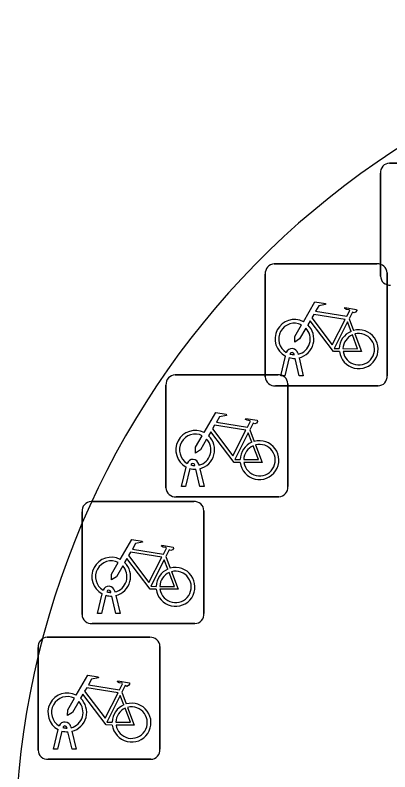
# Model space of a CAD drawing. Extents: x 161087 to 161926, y 382572 to 383873.
# Drawn here: x 161610.39 to 161613.46, y 382795.11 to 382801.3 of the extents above; entities that cross this region are included whole.
import ezdxf

# ---------------------------------------------------------------- set-up
doc = ezdxf.new("R2010")
doc.units = 0
for name, color, linetype in [('IMGEO_Fietsenrek', 7, 'Continuous'), ('IMGEO_Groenvoorziening', 7, 'Continuous'), ('IMGEO_Voetpad_open', 7, 'Continuous')]:
    doc.layers.add(name, color=color, linetype=linetype)

msp = doc.modelspace()

# ---------------------------------------------------------------- linework, layer by layer
at = {"layer": 'IMGEO_Fietsenrek'}
for p, q in [((161613.4589, 382800.0935), (161614.2998, 382800.0935)), ((161614.2998, 382800.0935), (161613.4589, 382800.0935)), ((161613.3845, 382799.1689), (161613.3845, 382800.0098)), ((161613.3845, 382800.0098), (161613.3845, 382799.1689)), ((161612.5149, 382799.2685), (161613.3558, 382799.2685)), ((161613.3558, 382799.2685), (161612.5149, 382799.2685)), ((161612.4405, 382798.3439), (161612.4405, 382799.1848)), ((161612.4405, 382799.1848), (161612.4405, 382798.3439)), ((161613.4395, 382799.1941), (161613.4395, 382798.3532)), ((161613.4395, 382798.3532), (161613.4395, 382799.1941)), ((161613.1272, 382798.8182), (161613.1635, 382798.723)), ((161612.5675, 382798.3533), (161612.6058, 382798.5133)), ((161612.6779, 382798.5249), (161612.6769, 382798.5292)), ((161612.7086, 382798.5364), (161612.7104, 382798.5285)), ((161612.6362, 382798.5011), (161612.6009, 382798.3533)), ((161612.719, 382798.3533), (161612.6851, 382798.495)), ((161612.7174, 382798.4993), (161612.7524, 382798.3533)), ((161611.7019, 382798.3605), (161612.5428, 382798.3605)), ((161612.5428, 382798.3605), (161611.7019, 382798.3605)), ((161612.6009, 382798.3533), (161612.5675, 382798.3533)), ((161612.7524, 382798.3533), (161612.719, 382798.3533)), ((161611.6275, 382797.4359), (161611.6275, 382798.2768)), ((161611.6275, 382798.2768), (161611.6275, 382797.4359)), ((161613.3651, 382798.2695), (161612.5242, 382798.2695)), ((161612.5242, 382798.2695), (161613.3651, 382798.2695)), ((161612.6265, 382798.2861), (161612.6265, 382797.4452)), ((161612.6265, 382797.4452), (161612.6265, 382798.2861)), ((161612.3142, 382797.9102), (161612.3505, 382797.815)), ((161611.7545, 382797.4453), (161611.7928, 382797.6053)), ((161611.8232, 382797.5931), (161611.7879, 382797.4453)), ((161611.8649, 382797.6169), (161611.8639, 382797.6212)), ((161611.906, 382797.4453), (161611.8721, 382797.587)), ((161611.8956, 382797.6284), (161611.8974, 382797.6205)), ((161611.9044, 382797.5913), (161611.9394, 382797.4453)), ((161611.7879, 382797.4453), (161611.7545, 382797.4453)), ((161611.9394, 382797.4453), (161611.906, 382797.4453)), ((161612.5521, 382797.3615), (161611.7112, 382797.3615)), ((161611.7112, 382797.3615), (161612.5521, 382797.3615)), ((161611.0139, 382797.3225), (161611.8548, 382797.3225)), ((161611.8548, 382797.3225), (161611.0139, 382797.3225)), ((161610.9395, 382796.3979), (161610.9395, 382797.2388)), ((161610.9395, 382797.2388), (161610.9395, 382796.3979)), ((161611.9385, 382797.2481), (161611.9385, 382796.4072)), ((161611.9385, 382796.4072), (161611.9385, 382797.2481)), ((161611.6262, 382796.8722), (161611.6625, 382796.777)), ((161611.1769, 382796.5789), (161611.1759, 382796.5832)), ((161611.2076, 382796.5904), (161611.2094, 382796.5825)), ((161611.0665, 382796.4073), (161611.1048, 382796.5673)), ((161611.1352, 382796.5551), (161611.0999, 382796.4073)), ((161611.218, 382796.4073), (161611.1841, 382796.549)), ((161611.2164, 382796.5533), (161611.2514, 382796.4073)), ((161611.0999, 382796.4073), (161611.0665, 382796.4073)), ((161611.2514, 382796.4073), (161611.218, 382796.4073)), ((161611.8641, 382796.3235), (161611.0232, 382796.3235)), ((161611.0232, 382796.3235), (161611.8641, 382796.3235)), ((161610.6539, 382796.2115), (161611.4948, 382796.2115)), ((161611.4948, 382796.2115), (161610.6539, 382796.2115)), ((161610.5795, 382795.2869), (161610.5795, 382796.1278)), ((161610.5795, 382796.1278), (161610.5795, 382795.2869)), ((161611.5785, 382796.1371), (161611.5785, 382795.2962)), ((161611.5785, 382795.2962), (161611.5785, 382796.1371)), ((161611.2662, 382795.7612), (161611.3025, 382795.666)), ((161610.8169, 382795.4679), (161610.8159, 382795.4722)), ((161610.8476, 382795.4794), (161610.8494, 382795.4715)), ((161610.7065, 382795.2963), (161610.7448, 382795.4563)), ((161610.7752, 382795.4441), (161610.7399, 382795.2963)), ((161610.858, 382795.2963), (161610.8241, 382795.438)), ((161610.8564, 382795.4423), (161610.8914, 382795.2963)), ((161610.7399, 382795.2963), (161610.7065, 382795.2963)), ((161610.8914, 382795.2963), (161610.858, 382795.2963)), ((161611.5041, 382795.2125), (161610.6632, 382795.2125)), ((161610.6632, 382795.2125), (161611.5041, 382795.2125))]:
    msp.add_line(p, q, dxfattribs=at)
for points in [[(161612.7531, 382798.7952), (161612.8478, 382798.9587), (161612.934, 382798.9449), (161612.9357, 382798.9362), (161612.8796, 382798.9253), (161612.8534, 382798.88), (161613.1086, 382798.8392)], [(161613.1086, 382798.8392), (161613.1336, 382798.888), (161613.1285, 382798.892), (161613.1053, 382798.8957), (161613.0926, 382798.9032), (161613.0916, 382798.9063), (161613.0938, 382798.9109), (161613.1886, 382798.8958), (161613.1909, 382798.8855), (161613.1815, 382798.8731), (161613.1691, 382798.8667), (161613.1546, 382798.8729), (161613.1272, 382798.8182)], [(161613.0957, 382798.814), (161612.8389, 382798.855), (161612.8222, 382798.8262), (161612.9892, 382798.6059), (161613.0957, 382798.814)], [(161612.7738, 382798.7427), (161612.7222, 382798.6535), (161612.6823, 382798.6275), (161612.6835, 382798.675), (161612.738, 382798.7692)], [(161613.0488, 382798.5505), (161612.9991, 382798.5506), (161612.8084, 382798.8023), (161612.7894, 382798.7695)], [(161613.1437, 382798.716), (161613.1144, 382798.7928), (161613.005, 382798.5747), (161613.0477, 382798.5746)], [(161613.1742, 382798.6948), (161613.2292, 382798.5502), (161613.0791, 382798.5505)], [(161613.0777, 382798.5745), (161613.1976, 382798.5743), (161613.1544, 382798.6879)], [(161611.9401, 382797.8872), (161612.0348, 382798.0507), (161612.121, 382798.0369), (161612.1227, 382798.0282), (161612.0666, 382798.0173), (161612.0404, 382797.972), (161612.2956, 382797.9312)], [(161612.2827, 382797.906), (161612.0259, 382797.947), (161612.0092, 382797.9182), (161612.1762, 382797.6979), (161612.2827, 382797.906)], [(161612.2956, 382797.9312), (161612.3206, 382797.98), (161612.3155, 382797.984), (161612.2923, 382797.9877), (161612.2796, 382797.9952), (161612.2786, 382797.9983), (161612.2808, 382798.0029), (161612.3756, 382797.9878), (161612.3779, 382797.9775), (161612.3685, 382797.9651), (161612.3561, 382797.9587), (161612.3416, 382797.9649), (161612.3142, 382797.9102)], [(161612.2358, 382797.6425), (161612.1861, 382797.6426), (161611.9954, 382797.8943), (161611.9764, 382797.8615)], [(161612.3307, 382797.808), (161612.3014, 382797.8848), (161612.192, 382797.6667), (161612.2347, 382797.6666)], [(161611.9608, 382797.8347), (161611.9092, 382797.7455), (161611.8693, 382797.7195), (161611.8705, 382797.767), (161611.925, 382797.8612)], [(161612.2647, 382797.6665), (161612.3846, 382797.6663), (161612.3414, 382797.7799)], [(161612.3612, 382797.7868), (161612.4162, 382797.6422), (161612.2661, 382797.6425)], [(161611.2521, 382796.8492), (161611.3468, 382797.0127), (161611.433, 382796.9989), (161611.4347, 382796.9902), (161611.3786, 382796.9793), (161611.3524, 382796.934), (161611.6076, 382796.8932)], [(161611.6076, 382796.8932), (161611.6326, 382796.942), (161611.6275, 382796.946), (161611.6043, 382796.9497), (161611.5916, 382796.9572), (161611.5906, 382796.9603), (161611.5928, 382796.9649), (161611.6876, 382796.9498), (161611.6899, 382796.9395), (161611.6805, 382796.9271), (161611.6681, 382796.9207), (161611.6536, 382796.9269), (161611.6262, 382796.8722)], [(161611.5947, 382796.868), (161611.3379, 382796.909), (161611.3212, 382796.8802), (161611.4882, 382796.6599), (161611.5947, 382796.868)], [(161611.5478, 382796.6045), (161611.4981, 382796.6046), (161611.3074, 382796.8563), (161611.2884, 382796.8235)], [(161611.6427, 382796.77), (161611.6134, 382796.8468), (161611.504, 382796.6287), (161611.5467, 382796.6286)], [(161611.2728, 382796.7967), (161611.2212, 382796.7075), (161611.1813, 382796.6815), (161611.1825, 382796.729), (161611.237, 382796.8232)], [(161611.5767, 382796.6285), (161611.6966, 382796.6283), (161611.6534, 382796.7419)], [(161611.6732, 382796.7488), (161611.7282, 382796.6042), (161611.5781, 382796.6045)], [(161610.8921, 382795.7382), (161610.9868, 382795.9017), (161611.073, 382795.8879), (161611.0747, 382795.8792), (161611.0186, 382795.8683), (161610.9924, 382795.823), (161611.2476, 382795.7822)], [(161611.2476, 382795.7822), (161611.2726, 382795.831), (161611.2675, 382795.835), (161611.2443, 382795.8387), (161611.2316, 382795.8462), (161611.2306, 382795.8493), (161611.2328, 382795.8539), (161611.3276, 382795.8388), (161611.3299, 382795.8285), (161611.3205, 382795.8161), (161611.3081, 382795.8097), (161611.2936, 382795.8159), (161611.2662, 382795.7612)], [(161611.2347, 382795.757), (161610.9779, 382795.798), (161610.9612, 382795.7692), (161611.1282, 382795.5489), (161611.2347, 382795.757)], [(161611.1878, 382795.4935), (161611.1381, 382795.4936), (161610.9474, 382795.7453), (161610.9284, 382795.7125)], [(161611.2827, 382795.659), (161611.2534, 382795.7358), (161611.144, 382795.5177), (161611.1867, 382795.5176)], [(161610.9128, 382795.6857), (161610.8612, 382795.5965), (161610.8213, 382795.5705), (161610.8225, 382795.618), (161610.877, 382795.7122)], [(161611.2167, 382795.5175), (161611.3366, 382795.5173), (161611.2934, 382795.6309)], [(161611.3132, 382795.6378), (161611.3682, 382795.4932), (161611.2181, 382795.4935)]]:
    msp.add_lwpolyline(points, dxfattribs=at)
for centre, radius, start, end in [((161613.4622, 382800.0156), 0.0779, 92.4484, 184.28452), ((161613.4622, 382800.0156), 0.0779, 92.4484, 184.28452), ((161612.5182, 382799.1906), 0.0779, 92.4484, 184.28452), ((161612.5182, 382799.1906), 0.0779, 92.4484, 184.28452), ((161613.3616, 382799.1908), 0.0779, 2.4484, 94.28452), ((161613.3616, 382799.1908), 0.0779, 2.4484, 94.28452), ((161613.4624, 382799.1722), 0.0779, 182.4484, 274.28452), ((161613.4624, 382799.1722), 0.0779, 182.4484, 274.28452), ((161612.6801, 382798.6539), 0.159, 62.67661, 242.13685), ((161612.6801, 382798.6539), 0.129, 63.31916, 238.90302), ((161612.6801, 382798.6539), 0.159, 283.5766, 46.60424), ((161612.6801, 382798.6539), 0.129, 283.60429, 43.43025), ((161613.2067, 382798.5699), 0.159, 113.3408, 178.32165), ((161613.2067, 382798.5699), 0.159, 187.0065, 105.77075), ((161613.2067, 382798.5699), 0.129, 188.67146, 104.58832), ((161613.2067, 382798.5699), 0.129, 113.92302, 177.95563), ((161612.6599, 382798.5253), 0.0499, 12.8025, 158.69338), ((161612.6599, 382798.5253), 0.0174, 12.8025, 163.45023), ((161612.6801, 382798.6539), 0.129, 253.41502, 269.02044), ((161612.6801, 382798.6539), 0.159, 253.99666, 271.78671), ((161611.7052, 382798.2826), 0.0779, 92.4484, 184.28452), ((161611.7052, 382798.2826), 0.0779, 92.4484, 184.28452), ((161612.5184, 382798.3472), 0.0779, 182.4484, 274.28452), ((161612.5184, 382798.3472), 0.0779, 182.4484, 274.28452), ((161612.5486, 382798.2828), 0.0779, 2.4484, 94.28452), ((161612.5486, 382798.2828), 0.0779, 2.4484, 94.28452), ((161613.3618, 382798.3474), 0.0779, 272.4484, 4.28452), ((161613.3618, 382798.3474), 0.0779, 272.4484, 4.28452), ((161611.8671, 382797.7459), 0.159, 62.67661, 242.13685), ((161611.8671, 382797.7459), 0.129, 63.31916, 238.90302), ((161611.8671, 382797.7459), 0.129, 283.60429, 43.43025), ((161611.8671, 382797.7459), 0.159, 283.5766, 46.60424), ((161612.3937, 382797.6619), 0.159, 113.3408, 178.32165), ((161612.3937, 382797.6619), 0.159, 187.0065, 105.77075), ((161612.3937, 382797.6619), 0.129, 113.92302, 177.95563), ((161612.3937, 382797.6619), 0.129, 188.67146, 104.58832), ((161611.8469, 382797.6173), 0.0499, 12.8025, 158.69338), ((161611.8671, 382797.7459), 0.159, 253.99666, 271.78671), ((161611.8469, 382797.6173), 0.0174, 12.8025, 163.45023), ((161611.8671, 382797.7459), 0.129, 253.41502, 269.02044), ((161611.7054, 382797.4392), 0.0779, 182.4484, 274.28452), ((161611.7054, 382797.4392), 0.0779, 182.4484, 274.28452), ((161612.5488, 382797.4394), 0.0779, 272.4484, 4.28452), ((161612.5488, 382797.4394), 0.0779, 272.4484, 4.28452), ((161611.0172, 382797.2446), 0.0779, 92.4484, 184.28452), ((161611.0172, 382797.2446), 0.0779, 92.4484, 184.28452), ((161611.8606, 382797.2448), 0.0779, 2.4484, 94.28452), ((161611.8606, 382797.2448), 0.0779, 2.4484, 94.28452), ((161611.1791, 382796.7079), 0.159, 62.67661, 242.13685), ((161611.1791, 382796.7079), 0.129, 63.31916, 238.90302), ((161611.1791, 382796.7079), 0.129, 283.60429, 43.43025), ((161611.1791, 382796.7079), 0.159, 283.5766, 46.60424), ((161611.7057, 382796.6239), 0.159, 113.3408, 178.32165), ((161611.7057, 382796.6239), 0.159, 187.0065, 105.77075), ((161611.7057, 382796.6239), 0.129, 113.92302, 177.95563), ((161611.7057, 382796.6239), 0.129, 188.67146, 104.58832), ((161611.1589, 382796.5793), 0.0499, 12.8025, 158.69338), ((161611.1589, 382796.5793), 0.0174, 12.8025, 163.45023), ((161611.1791, 382796.7079), 0.129, 253.41502, 269.02044), ((161611.1791, 382796.7079), 0.159, 253.99666, 271.78671), ((161611.0174, 382796.4012), 0.0779, 182.4484, 274.28452), ((161611.0174, 382796.4012), 0.0779, 182.4484, 274.28452), ((161611.8608, 382796.4014), 0.0779, 272.4484, 4.28452), ((161611.8608, 382796.4014), 0.0779, 272.4484, 4.28452), ((161610.6572, 382796.1336), 0.0779, 92.4484, 184.28452), ((161610.6572, 382796.1336), 0.0779, 92.4484, 184.28452), ((161611.5006, 382796.1338), 0.0779, 2.4484, 94.28452), ((161611.5006, 382796.1338), 0.0779, 2.4484, 94.28452), ((161610.8191, 382795.5969), 0.159, 62.67661, 242.13685), ((161610.8191, 382795.5969), 0.129, 63.31916, 238.90302), ((161610.8191, 382795.5969), 0.129, 283.60429, 43.43025), ((161610.8191, 382795.5969), 0.159, 283.5766, 46.60424), ((161611.3457, 382795.5129), 0.159, 113.3408, 178.32165), ((161611.3457, 382795.5129), 0.159, 187.0065, 105.77075), ((161611.3457, 382795.5129), 0.129, 113.92302, 177.95563), ((161611.3457, 382795.5129), 0.129, 188.67146, 104.58832), ((161610.7989, 382795.4683), 0.0499, 12.8025, 158.69338), ((161610.7989, 382795.4683), 0.0174, 12.8025, 163.45023), ((161610.8191, 382795.5969), 0.129, 253.41502, 269.02044), ((161610.8191, 382795.5969), 0.159, 253.99666, 271.78671), ((161610.6574, 382795.2902), 0.0779, 182.4484, 274.28452), ((161610.6574, 382795.2902), 0.0779, 182.4484, 274.28452), ((161611.5008, 382795.2904), 0.0779, 272.4484, 4.28452), ((161611.5008, 382795.2904), 0.0779, 272.4484, 4.28452)]:
    msp.add_arc(centre, radius, start, end, dxfattribs=at)
at = {"layer": 'IMGEO_Groenvoorziening'}
msp.add_arc((161617.2359, 382794.4604), 6.8444, 19.79252, 195.48523, dxfattribs=at)
at = {"layer": 'IMGEO_Voetpad_open'}
msp.add_arc((161617.2359, 382794.4604), 6.8444, 19.79252, 195.48523, dxfattribs=at)

doc.saveas('drawing.dxf')
